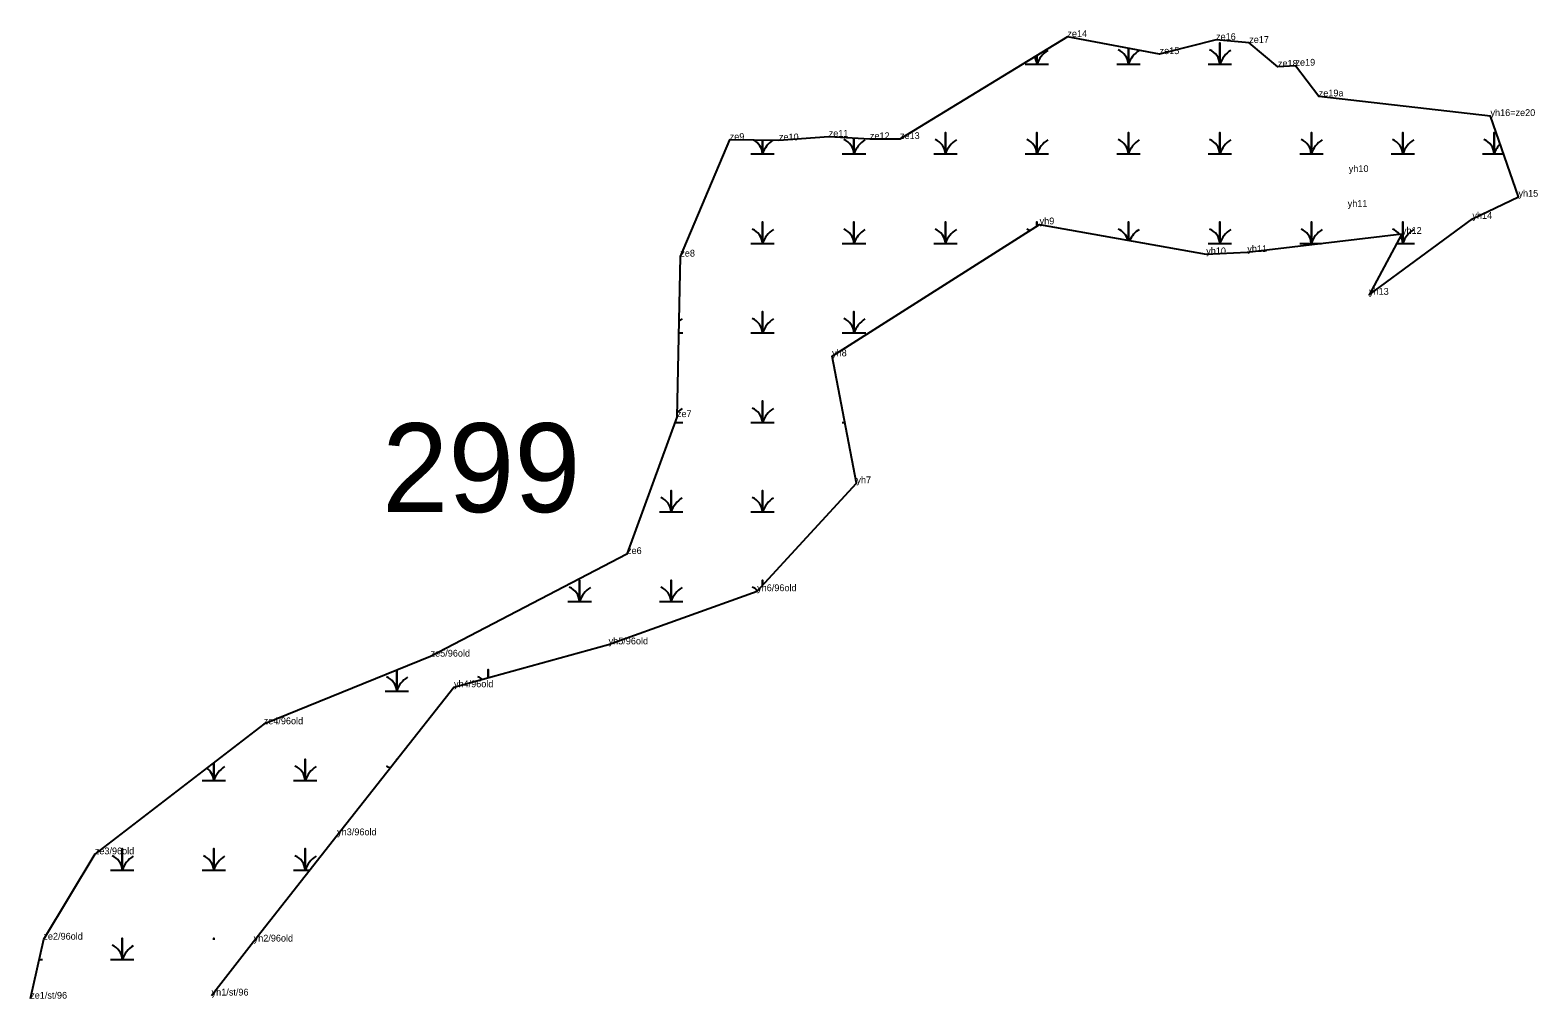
# Model space of a CAD drawing. Extents: x 2072529 to 2268796, y 436423 to 470397.
# Drawn here: x 2257686 to 2258794, y 439542 to 440254 of the extents above; entities that cross this region are included whole.
import ezdxf

# ---------------------------------------------------------------- set-up
doc = ezdxf.new("R2010")
doc.units = 0
for name, color, linetype in [('Default', 7, 'Continuous'), ('Exist Environmental Wetland Boundary', 7, 'Continuous'), ('Exist Environmental Wetland Boundary Cogo Comment', 7, 'Continuous'), ('Exist Environmental Wetland Boundary Cogo Point CELL', 7, 'Continuous'), ('Exist Hydro Swamp or Marsh', 7, 'Continuous')]:
    doc.layers.add(name, color=color, linetype=linetype)

msp = doc.modelspace()

# ---------------------------------------------------------------- linework, layer by layer
at = {"layer": 'Exist Environmental Wetland Boundary'}
msp.add_lwpolyline([(2257819.2, 439544.7), (2257850.1, 439584.4), (2257911.5, 439662.5), (2257997.4, 439771.3), (2258111.1, 439802.8), (2258220.3, 439841.9), (2258293.3, 439921.2), (2258275.4, 440014.5), (2258428, 440111.5), (2258550.5, 440089.5), (2258580.7, 440091.1), (2258694.4, 440104.5), (2258670.2, 440059.7), (2258746.2, 440115.5), (2258780.1, 440131.8), (2258759.5, 440191.1), (2258633.2, 440205.5), (2258616.1, 440228.1), (2258603.2, 440227.3), (2258582.1, 440244.8), (2258557.7, 440247), (2258516.2, 440236.6), (2258448.4, 440249.2), (2258325.3, 440174.2), (2258303.2, 440174.1), (2258272.9, 440175.9), (2258236.3, 440173.2), (2258200.1, 440173.5), (2258163.8, 440087.8), (2258161.3, 439969.8), (2258124.6, 439869.2), (2257980.2, 439793.8), (2257857.5, 439744.1), (2257733.3, 439648.5), (2257695.5, 439585.8), (2257685.8, 439542.4)], dxfattribs=at)
at = {"layer": 'Exist Environmental Wetland Boundary Cogo Point CELL'}
for p, q in [((2258448.4, 440249.2), (2258448.4, 440249.2)), ((2258557.7, 440247), (2258557.7, 440247)), ((2258516.2, 440236.6), (2258516.2, 440236.6)), ((2258582.1, 440244.8), (2258582.1, 440244.8)), ((2258603.2, 440227.3), (2258603.2, 440227.3)), ((2258616.1, 440228.1), (2258616.1, 440228.1)), ((2258633.2, 440205.5), (2258633.2, 440205.5)), ((2258759.5, 440191.1), (2258759.5, 440191.1)), ((2258200.1, 440173.5), (2258200.1, 440173.5)), ((2258236.3, 440173.2), (2258236.3, 440173.2)), ((2258272.9, 440175.9), (2258272.9, 440175.9)), ((2258303.2, 440174.1), (2258303.2, 440174.1)), ((2258325.3, 440174.2), (2258325.3, 440174.2)), ((2258655.3, 440149.9), (2258655.3, 440149.9)), ((2258780.1, 440131.8), (2258780.1, 440131.8)), ((2258654.5, 440124.3), (2258654.5, 440124.3)), ((2258746.2, 440115.5), (2258746.2, 440115.5)), ((2258428, 440111.5), (2258428, 440111.5)), ((2258694.4, 440104.5), (2258694.4, 440104.5)), ((2258163.8, 440087.8), (2258163.8, 440087.8)), ((2258550.5, 440089.5), (2258550.5, 440089.5)), ((2258580.7, 440091.1), (2258580.7, 440091.1)), ((2258670.2, 440059.7), (2258670.2, 440059.7)), ((2258275.4, 440014.5), (2258275.4, 440014.5)), ((2258161.3, 439969.8), (2258161.3, 439969.8)), ((2258293.3, 439921.2), (2258293.3, 439921.2)), ((2258124.6, 439869.2), (2258124.6, 439869.2)), ((2258220.3, 439841.9), (2258220.3, 439841.9)), ((2257980.2, 439793.8), (2257980.2, 439793.8)), ((2258111.1, 439802.8), (2258111.1, 439802.8)), ((2257997.4, 439771.3), (2257997.4, 439771.3)), ((2257857.5, 439744.1), (2257857.5, 439744.1)), ((2257911.5, 439662.5), (2257911.5, 439662.5)), ((2257733.3, 439648.5), (2257733.3, 439648.5)), ((2257695.5, 439585.8), (2257695.5, 439585.8)), ((2257850.1, 439584.4), (2257850.1, 439584.4)), ((2257685.8, 439542.4), (2257685.8, 439542.4)), ((2257819.2, 439544.7), (2257819.2, 439544.7))]:
    msp.add_line(p, q, dxfattribs=at)
at = {"layer": 'Exist Hydro Swamp or Marsh'}
for points in [[(2258484.7, 440229.1), (2258493.3, 440229.1), (2258493.3, 440240.9)], [(2258493.3, 440240.9), (2258493.3, 440229.1), (2258501.9, 440229.1)], [(2258551.9, 440229.1), (2258560.5, 440229.1), (2258560.5, 440244.9), (2258560.5, 440229.1), (2258569.1, 440229.1)], [(2258417.4, 440229.1), (2258426, 440229.1), (2258426, 440235.6)], [(2258426, 440235.6), (2258426, 440229.1), (2258434.6, 440229.1)], [(2258215.7, 440163.3), (2258224.3, 440163.3), (2258224.3, 440173.3)], [(2258224.3, 440173.3), (2258224.3, 440163.3), (2258232.9, 440163.3)], [(2258282.9, 440163.3), (2258291.5, 440163.3), (2258291.5, 440174.8)], [(2258291.5, 440174.8), (2258291.5, 440163.3), (2258300.1, 440163.3)], [(2258350.2, 440163.3), (2258358.8, 440163.3), (2258358.8, 440179.1), (2258358.8, 440163.3), (2258367.4, 440163.3)], [(2258417.4, 440163.3), (2258426, 440163.3), (2258426, 440179.1), (2258426, 440163.3), (2258434.6, 440163.3)], [(2258484.7, 440163.3), (2258493.3, 440163.3), (2258493.3, 440179.1), (2258493.3, 440163.3), (2258501.9, 440163.3)], [(2258551.9, 440163.3), (2258560.5, 440163.3), (2258560.5, 440179.1), (2258560.5, 440163.3), (2258569.1, 440163.3)], [(2258619.2, 440163.3), (2258627.8, 440163.3), (2258627.8, 440179.1), (2258627.8, 440163.3), (2258636.4, 440163.3)], [(2258686.4, 440163.3), (2258695, 440163.3), (2258695, 440179.1), (2258695, 440163.3), (2258703.6, 440163.3)], [(2258753.7, 440163.3), (2258762.3, 440163.3), (2258762.3, 440179.1), (2258762.3, 440163.3), (2258769.2, 440163.3)], [(2258215.7, 440097.5), (2258224.3, 440097.5), (2258224.3, 440113.3), (2258224.3, 440097.5), (2258232.9, 440097.5)], [(2258282.9, 440097.5), (2258291.5, 440097.5), (2258291.5, 440113.3), (2258291.5, 440097.5), (2258300.1, 440097.5)], [(2258350.2, 440097.5), (2258358.8, 440097.5), (2258358.8, 440113.3), (2258358.8, 440097.5), (2258367.4, 440097.5)], [(2258426, 440110.3), (2258426, 440113.3), (2258426, 440110.3)], [(2258493.3, 440099.8), (2258493.3, 440113.3), (2258493.3, 440099.8)], [(2258551.9, 440097.5), (2258560.5, 440097.5), (2258560.5, 440113.3), (2258560.5, 440097.5), (2258569.1, 440097.5)], [(2258619.2, 440097.5), (2258627.8, 440097.5), (2258627.8, 440113.3), (2258627.8, 440097.5), (2258635.3, 440097.5)], [(2258690.6, 440097.5), (2258695, 440097.5), (2258695, 440113.3), (2258695, 440097.5), (2258703.6, 440097.5)], [(2258215.7, 440031.7), (2258224.3, 440031.7), (2258224.3, 440047.5), (2258224.3, 440031.7), (2258232.9, 440031.7)], [(2258282.9, 440031.7), (2258291.5, 440031.7), (2258291.5, 440047.5), (2258291.5, 440031.7), (2258300.1, 440031.7)], [(2258162.6, 440031.7), (2258165.6, 440031.7)], [(2258215.7, 439965.9), (2258224.3, 439965.9), (2258224.3, 439981.7), (2258224.3, 439965.9), (2258232.9, 439965.9)], [(2258159.9, 439965.9), (2258165.6, 439965.9)], [(2258282.9, 439965.9), (2258284.7, 439965.9)], [(2258148.4, 439900.1), (2258157, 439900.1), (2258157, 439915.9), (2258157, 439900.1), (2258165.6, 439900.1)], [(2258215.7, 439900.1), (2258224.3, 439900.1), (2258224.3, 439915.9), (2258224.3, 439900.1), (2258232.9, 439900.1)], [(2258081.2, 439834.3), (2258089.8, 439834.3), (2258089.8, 439850.1), (2258089.8, 439834.3), (2258098.4, 439834.3)], [(2258148.4, 439834.3), (2258157, 439834.3), (2258157, 439850.1), (2258157, 439834.3), (2258165.6, 439834.3)], [(2258224.3, 439846.3), (2258224.3, 439850.1), (2258224.3, 439846.3)], [(2257946.7, 439768.5), (2257955.3, 439768.5), (2257955.3, 439783.7)], [(2257955.3, 439783.7), (2257955.3, 439768.5), (2257963.9, 439768.5)], [(2258022.5, 439778.3), (2258022.5, 439784.3), (2258022.5, 439778.3)], [(2257812.2, 439702.7), (2257820.8, 439702.7), (2257820.8, 439715.8)], [(2257820.8, 439715.8), (2257820.8, 439702.7), (2257829.4, 439702.7)], [(2257879.4, 439702.7), (2257888, 439702.7), (2257888, 439718.5), (2257888, 439702.7), (2257896.6, 439702.7)], [(2257955.3, 439718), (2257955.3, 439718.5), (2257955.3, 439718)], [(2257744.9, 439636.9), (2257753.5, 439636.9), (2257753.5, 439652.7), (2257753.5, 439636.9), (2257762.1, 439636.9)], [(2257812.2, 439636.9), (2257820.8, 439636.9), (2257820.8, 439652.7), (2257820.8, 439636.9), (2257829.4, 439636.9)], [(2257879.4, 439636.9), (2257888, 439636.9), (2257888, 439652.7), (2257888, 439636.9), (2257891.4, 439636.9)], [(2257744.9, 439571.1), (2257753.5, 439571.1), (2257753.5, 439586.9), (2257753.5, 439571.1), (2257762.1, 439571.1)], [(2257820.8, 439585.7), (2257820.8, 439586.9), (2257820.8, 439585.7)], [(2257692.2, 439571.1), (2257694.9, 439571.1)]]:
    msp.add_lwpolyline(points, dxfattribs=at)
for centre, radius, start, end in [((2258444.3, 440223.1), 19.2, 122.1274, 161.6222), ((2258481, 440228.3), 12.3, 4.1403, 67.535), ((2258511.5, 440223.1), 19.2, 122.1274, 161.6222), ((2258548.3, 440228.3), 12.3, 4.1403, 67.535), ((2258578.8, 440223.1), 19.2, 122.1274, 161.6222), ((2258413.8, 440228.3), 12.3, 4.1403, 30.6457), ((2258212, 440162.5), 12.3, 4.1403, 62.7318), ((2258242.5, 440157.3), 19.2, 123.7463, 161.6222), ((2258279.3, 440162.5), 12.3, 4.1403, 67.535), ((2258309.8, 440157.3), 19.2, 122.1274, 161.6222), ((2258346.5, 440162.5), 12.3, 4.1403, 67.535), ((2258377, 440157.3), 19.2, 122.1274, 161.6222), ((2258413.8, 440162.5), 12.3, 4.1403, 67.535), ((2258444.3, 440157.3), 19.2, 122.1274, 161.6222), ((2258481, 440162.5), 12.3, 4.1403, 67.535), ((2258511.5, 440157.3), 19.2, 122.1274, 161.6222), ((2258548.3, 440162.5), 12.3, 4.1403, 67.535), ((2258578.8, 440157.3), 19.2, 122.1274, 161.6222), ((2258615.5, 440162.5), 12.3, 4.1403, 67.535), ((2258646, 440157.3), 19.2, 122.1274, 161.6222), ((2258682.8, 440162.5), 12.3, 4.1403, 67.535), ((2258713.3, 440157.3), 19.2, 122.1274, 161.6222), ((2258750, 440162.5), 12.3, 4.1403, 67.535), ((2258780.5, 440157.3), 19.2, 136.1947, 161.6222), ((2258212, 440096.7), 12.3, 4.1403, 67.535), ((2258242.5, 440091.5), 19.2, 122.1274, 161.6222), ((2258279.3, 440096.7), 12.3, 4.1403, 67.535), ((2258309.8, 440091.5), 19.2, 122.1274, 161.6222), ((2258346.5, 440096.7), 12.3, 4.1403, 67.535), ((2258377, 440091.5), 19.2, 122.1274, 161.6222), ((2258413.8, 440096.7), 12.3, 55.9491, 67.535), ((2258481, 440096.7), 12.3, 15.1241, 67.535), ((2258511.5, 440091.5), 19.2, 122.1274, 154.8813), ((2258548.3, 440096.7), 12.3, 4.1403, 67.535), ((2258578.8, 440091.5), 19.2, 122.1274, 161.6222), ((2258615.5, 440096.7), 12.3, 4.1403, 67.535), ((2258646, 440091.5), 19.2, 122.1274, 161.6222), ((2258682.8, 440096.7), 12.3, 38.3155, 67.535), ((2258682.8, 440096.7), 12.3, 4.1403, 29.7872), ((2258713.3, 440091.5), 19.2, 122.1274, 161.6222), ((2258175.3, 440025.7), 19.2, 122.1274, 130.334), ((2258212, 440030.9), 12.3, 4.1403, 67.535), ((2258242.5, 440025.7), 19.2, 122.1274, 161.6222), ((2258279.3, 440030.9), 12.3, 4.1403, 67.535), ((2258309.8, 440025.7), 19.2, 122.1274, 161.6222), ((2258175.3, 439959.9), 19.2, 122.1274, 136.2543), ((2258212, 439965.1), 12.3, 4.1403, 67.535), ((2258242.5, 439959.9), 19.2, 122.1274, 161.6222), ((2258144.8, 439899.3), 12.3, 4.1403, 67.535), ((2258175.3, 439894.1), 19.2, 122.1274, 161.6222), ((2258212, 439899.3), 12.3, 4.1403, 67.535), ((2258242.5, 439894.1), 19.2, 122.1274, 161.6222), ((2258077.5, 439833.5), 12.3, 4.1403, 67.535), ((2258108, 439828.3), 19.2, 122.1274, 161.6222), ((2258144.8, 439833.5), 12.3, 4.1403, 67.535), ((2258175.3, 439828.3), 19.2, 122.1274, 161.6222), ((2258212, 439833.5), 12.3, 45.838, 67.535), ((2257943, 439767.7), 12.3, 4.1403, 67.535), ((2257973.5, 439762.5), 19.2, 122.1274, 161.6222), ((2258010.3, 439767.7), 12.3, 50.06, 67.535), ((2257808.5, 439701.9), 12.3, 4.1403, 54.6193), ((2257839, 439696.7), 19.2, 122.1274, 161.6222), ((2257875.8, 439701.9), 12.3, 4.1403, 67.535), ((2257906.3, 439696.7), 19.2, 122.1274, 161.6222), ((2257943, 439701.9), 12.3, 53.4307, 67.535), ((2257741.3, 439636.1), 12.3, 4.1403, 67.535), ((2257771.8, 439630.9), 19.2, 122.1274, 161.6222), ((2257808.5, 439636.1), 12.3, 4.1403, 67.535), ((2257839, 439630.9), 19.2, 122.1274, 161.6222), ((2257875.8, 439636.1), 12.3, 4.1403, 67.535), ((2257906.3, 439630.9), 19.2, 122.1274, 161.6222), ((2257741.3, 439570.3), 12.3, 4.1403, 67.535), ((2257771.8, 439565.1), 19.2, 122.1274, 161.6222)]:
    msp.add_arc(centre, radius, start, end, dxfattribs=at)

# ---------------------------------------------------------------- texts
at = {"layer": 'Default'}
msp.add_text('299', height=65.34, dxfattribs=at).set_placement((2257944.6, 439900))
at = {"layer": 'Exist Environmental Wetland Boundary Cogo Comment'}
for s, p in [('ze14', (2258448.4, 440249.2)), ('ze16', (2258557.7, 440247)), ('ze17', (2258582.1, 440244.8)), ('ze15', (2258516.2, 440236.6)), ('ze18', (2258603.2, 440227.3)), ('ze19', (2258616.1, 440228.1)), ('ze19a', (2258633.2, 440205.5)), ('yh16=ze20', (2258759.5, 440191.1)), ('ze11', (2258272.9, 440175.9)), ('ze9', (2258200.1, 440173.5)), ('ze10', (2258236.3, 440173.2)), ('ze12', (2258303.2, 440174.1)), ('ze13', (2258325.3, 440174.2)), ('yh10', (2258655.3, 440149.9)), ('yh15', (2258780.1, 440131.8)), ('yh11', (2258654.5, 440124.3)), ('yh9', (2258428, 440111.5)), ('yh14', (2258746.2, 440115.5)), ('yh12', (2258694.4, 440104.5)), ('ze8', (2258163.8, 440087.8)), ('yh10', (2258550.5, 440089.5)), ('yh11', (2258580.7, 440091.1)), ('yh13', (2258670.2, 440059.7)), ('yh8', (2258275.4, 440014.5)), ('ze7', (2258161.3, 439969.8)), ('yh7', (2258293.3, 439921.2)), ('ze6', (2258124.6, 439869.2)), ('yh6/96old', (2258220.3, 439841.9)), ('yh5/96old', (2258111.1, 439802.8)), ('ze5/96old', (2257980.2, 439793.8)), ('yh4/96old', (2257997.4, 439771.3)), ('ze4/96old', (2257857.5, 439744.1)), ('yh3/96old', (2257911.5, 439662.5)), ('ze3/96old', (2257733.3, 439648.5)), ('ze2/96old', (2257695.5, 439585.8)), ('yh2/96old', (2257850.1, 439584.4)), ('yh1/st/96', (2257819.2, 439544.7)), ('ze1/st/96', (2257685.8, 439542.4))]:
    msp.add_text(s, height=5, dxfattribs=at).set_placement(p)

doc.saveas('drawing.dxf')
